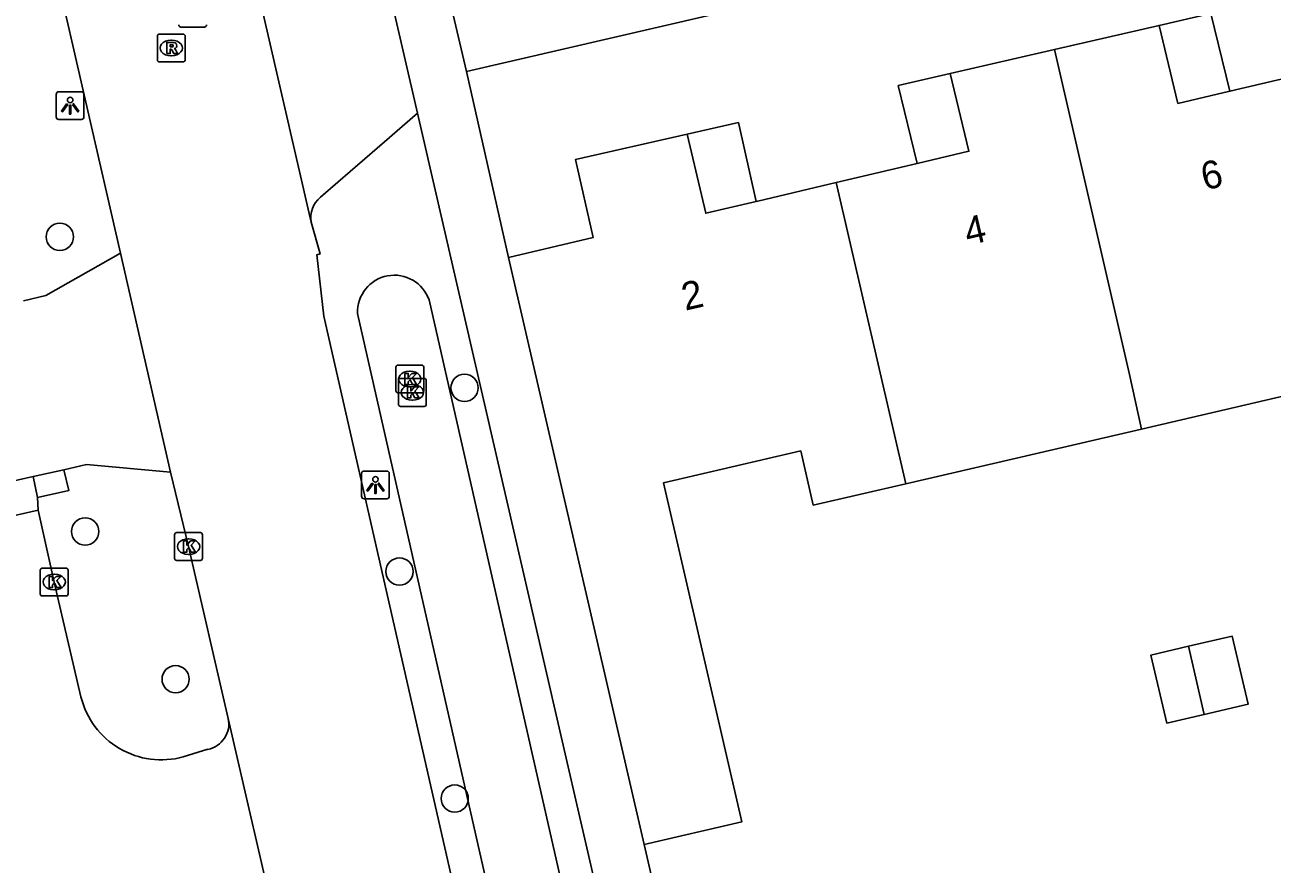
# Model space of a CAD drawing. Extents: x 156414 to 157775, y 382335 to 383765.
# Drawn here: x 156575.91 to 156620.71, y 383271.18 to 383301.31 of the extents above; entities that cross this region are included whole.
import ezdxf

# ---------------------------------------------------------------- set-up
doc = ezdxf.new("R2010")
doc.units = 0
for name, color, linetype in [('IMGEO_Boom', 7, 'Continuous'), ('IMGEO_Greppel_droge_sloot', 7, 'Continuous'), ('IMGEO_Haag', 7, 'Continuous'), ('IMGEO_Kolk', 7, 'Continuous'), ('IMGEO_Lichtpunt', 7, 'Continuous'), ('IMGEO_Pand', 7, 'Continuous'), ('IMGEO_Pand_nummerreeks', 7, 'Continuous'), ('IMGEO_Pand_overbouw', 7, 'Continuous'), ('IMGEO_Rijbaan_lokaal_gesloten', 7, 'Continuous'), ('IMGEO_Rijbaan_lokaal_open', 7, 'Continuous'), ('IMGEO_Rioolput', 7, 'Continuous'), ('IMGEO_Voetpad_open', 7, 'Continuous')]:
    doc.layers.add(name, color=color, linetype=linetype)

msp = doc.modelspace()

# ---------------------------------------------------------------- linework, layer by layer
at = {"layer": 'IMGEO_Boom'}
for centre in [(156577.169, 383293.703), (156591.705, 383288.283), (156578.077, 383283.124), (156589.367, 383281.683), (156581.327, 383277.818), (156591.351, 383273.534)]:
    msp.add_circle(centre, 0.489, dxfattribs=at)
at = {"layer": 'IMGEO_Greppel_droge_sloot'}
for points in [[(156600.643, 383246.455), (156599.838, 383250), (156590.429, 383291.436)], [(156587.862, 383290.954), (156597.144, 383250), (156598.077, 383245.884)]]:
    msp.add_lwpolyline(points, dxfattribs=at)
msp.add_arc((156589.181, 383291.006), 1.32, 19.0245, 182.2444, dxfattribs=at)
at = {"layer": 'IMGEO_Haag'}
msp.add_lwpolyline([(156576.361, 383284.343), (156577.496, 383284.596), (156577.317, 383285.343)], dxfattribs=at)
at = {"layer": 'IMGEO_Kolk'}
for p, q in [((156589.237, 383288.173), (156589.237, 383289.025)), ((156589.312, 383289.099), (156590.164, 383289.099)), ((156589.725, 383288.879), (156589.75, 383288.879)), ((156590.238, 383289.025), (156590.238, 383288.173)), ((156589.33, 383287.691), (156589.33, 383288.543)), ((156589.405, 383288.617), (156590.257, 383288.617)), ((156589.818, 383288.397), (156589.843, 383288.397)), ((156590.331, 383288.543), (156590.331, 383287.691)), ((156590.164, 383288.099), (156589.312, 383288.099)), ((156589.748, 383288.319), (156589.723, 383288.319)), ((156590.257, 383287.617), (156589.405, 383287.617)), ((156589.841, 383287.837), (156589.816, 383287.837)), ((156581.291, 383282.156), (156581.291, 383283.008)), ((156581.366, 383283.082), (156582.218, 383283.082)), ((156582.292, 383283.008), (156582.292, 383282.156)), ((156581.779, 383282.862), (156581.804, 383282.862)), ((156582.218, 383282.082), (156581.366, 383282.082)), ((156581.802, 383282.302), (156581.777, 383282.302)), ((156576.465, 383280.883), (156576.465, 383281.735)), ((156576.54, 383281.809), (156577.392, 383281.809)), ((156577.466, 383281.735), (156577.466, 383280.883)), ((156576.953, 383281.589), (156576.978, 383281.589)), ((156577.392, 383280.809), (156576.54, 383280.809)), ((156576.976, 383281.029), (156576.951, 383281.029))]:
    msp.add_line(p, q, dxfattribs=at)
for points in [[(156589.237, 383288.173), (156589.237, 383289.025)], [(156589.312, 383289.099), (156590.164, 383289.099)], [(156589.558, 383288.799), (156589.681, 383288.799), (156589.681, 383288.648), (156589.811, 383288.799), (156589.975, 383288.799), (156589.829, 383288.648), (156589.982, 383288.399), (156589.83, 383288.399), (156589.745, 383288.563), (156589.681, 383288.496), (156589.681, 383288.399), (156589.558, 383288.399), (156589.558, 383288.799)], [(156590.238, 383289.025), (156590.238, 383288.173)], [(156589.33, 383287.691), (156589.33, 383288.543)], [(156589.405, 383288.617), (156590.257, 383288.617)], [(156590.331, 383288.543), (156590.331, 383287.691)], [(156590.164, 383288.099), (156589.312, 383288.099)], [(156589.651, 383288.317), (156589.774, 383288.317), (156589.774, 383288.166), (156589.904, 383288.317), (156590.068, 383288.317), (156589.922, 383288.166), (156590.075, 383287.917), (156589.923, 383287.917), (156589.838, 383288.081), (156589.774, 383288.014), (156589.774, 383287.917), (156589.651, 383287.917), (156589.651, 383288.317)], [(156590.257, 383287.617), (156589.405, 383287.617)], [(156581.291, 383282.156), (156581.291, 383283.008)], [(156581.366, 383283.082), (156582.218, 383283.082)], [(156582.292, 383283.008), (156582.292, 383282.156)], [(156581.612, 383282.782), (156581.735, 383282.782), (156581.735, 383282.631), (156581.865, 383282.782), (156582.029, 383282.782), (156581.883, 383282.631), (156582.036, 383282.382), (156581.884, 383282.382), (156581.799, 383282.546), (156581.735, 383282.479), (156581.735, 383282.382), (156581.612, 383282.382), (156581.612, 383282.782)], [(156582.218, 383282.082), (156581.366, 383282.082)], [(156576.465, 383280.883), (156576.465, 383281.735)], [(156576.54, 383281.809), (156577.392, 383281.809)], [(156577.466, 383281.735), (156577.466, 383280.883)], [(156576.786, 383281.509), (156576.909, 383281.509), (156576.909, 383281.358), (156577.039, 383281.509), (156577.203, 383281.509), (156577.057, 383281.358), (156577.21, 383281.109), (156577.058, 383281.109), (156576.973, 383281.273), (156576.909, 383281.206), (156576.909, 383281.109), (156576.786, 383281.109), (156576.786, 383281.509)], [(156577.392, 383280.809), (156576.54, 383280.809)]]:
    msp.add_lwpolyline(points, dxfattribs=at)
for centre, start, end in [((156589.314, 383289.023), 91.552, 178.448), ((156589.314, 383289.023), 91.552, 178.448), ((156590.162, 383289.023), 1.552, 88.448), ((156590.162, 383289.023), 1.552, 88.448), ((156589.407, 383288.541), 91.552, 178.448), ((156589.407, 383288.541), 91.552, 178.448), ((156590.255, 383288.541), 1.552, 88.448), ((156590.255, 383288.541), 1.552, 88.448), ((156589.314, 383288.175), 181.552, 268.448), ((156589.314, 383288.175), 181.552, 268.448), ((156590.162, 383288.175), 271.552, 358.448), ((156590.162, 383288.175), 271.552, 358.448), ((156589.407, 383287.693), 181.552, 268.448), ((156589.407, 383287.693), 181.552, 268.448), ((156590.255, 383287.693), 271.552, 358.448), ((156590.255, 383287.693), 271.552, 358.448), ((156581.368, 383283.006), 91.552, 178.448), ((156581.368, 383283.006), 91.552, 178.448), ((156582.216, 383283.006), 1.552, 88.448), ((156582.216, 383283.006), 1.552, 88.448), ((156581.368, 383282.158), 181.552, 268.448), ((156581.368, 383282.158), 181.552, 268.448), ((156582.216, 383282.158), 271.552, 358.448), ((156582.216, 383282.158), 271.552, 358.448), ((156576.542, 383281.733), 91.552, 178.448), ((156576.542, 383281.733), 91.552, 178.448), ((156577.39, 383281.733), 1.552, 88.448), ((156577.39, 383281.733), 1.552, 88.448), ((156576.542, 383280.885), 181.552, 268.448), ((156576.542, 383280.885), 181.552, 268.448), ((156577.39, 383280.885), 271.552, 358.448), ((156577.39, 383280.885), 271.552, 358.448)]:
    msp.add_arc(centre, 0.0765, start, end, dxfattribs=at)
for centre, major_axis, ratio, start_param, end_param in [((156589.724, 383288.599), (-0.387, 0.002), 0.722429, 4.712389, 7.853982), ((156589.749, 383288.599), (-0.39, 0.002), 0.717154, 1.570796, 4.712389), ((156589.817, 383288.117), (-0.387, 0.002), 0.722429, 4.712389, 7.853982), ((156589.842, 383288.117), (-0.39, 0.002), 0.717154, 1.570796, 4.712389), ((156581.778, 383282.582), (-0.387, 0.002), 0.722429, 4.712389, 7.853982), ((156581.803, 383282.582), (-0.39, 0.002), 0.717154, 1.570796, 4.712389), ((156576.952, 383281.309), (-0.387, 0.002), 0.722429, 4.712389, 7.853982), ((156576.977, 383281.309), (-0.39, 0.002), 0.717154, 1.570796, 4.712389)]:
    msp.add_ellipse(centre, major_axis=major_axis, ratio=ratio, start_param=start_param, end_param=end_param, dxfattribs=at)
at = {"layer": 'IMGEO_Lichtpunt'}
for p, q in [((156577.039, 383298.818), (156577.039, 383298.011)), ((156577.039, 383298.818), (156577.039, 383298.011)), ((156577.941, 383298.913), (156577.133, 383298.913)), ((156577.941, 383298.913), (156577.133, 383298.913)), ((156578.035, 383298.011), (156578.035, 383298.818)), ((156578.035, 383298.011), (156578.035, 383298.818)), ((156577.133, 383297.917), (156577.941, 383297.917)), ((156577.133, 383297.917), (156577.941, 383297.917)), ((156588.005, 383285.199), (156588.005, 383284.392)), ((156588.005, 383285.199), (156588.005, 383284.392)), ((156588.907, 383285.294), (156588.099, 383285.294)), ((156588.907, 383285.294), (156588.099, 383285.294)), ((156589.001, 383284.392), (156589.001, 383285.199)), ((156589.001, 383284.392), (156589.001, 383285.199)), ((156588.099, 383284.298), (156588.907, 383284.298)), ((156588.099, 383284.298), (156588.907, 383284.298))]:
    msp.add_line(p, q, dxfattribs=at)
for points in [[(156577.413, 383298.482), (156577.452, 383298.454), (156577.264, 383298.192), (156577.226, 383298.219), (156577.413, 383298.482)], [(156577.515, 383298.434), (156577.562, 383298.434), (156577.562, 383298.112), (156577.515, 383298.112), (156577.515, 383298.434)], [(156577.625, 383298.454), (156577.663, 383298.481), (156577.85, 383298.219), (156577.811, 383298.191), (156577.625, 383298.454)], [(156588.379, 383284.863), (156588.418, 383284.835), (156588.23, 383284.573), (156588.192, 383284.6), (156588.379, 383284.863)], [(156588.481, 383284.815), (156588.528, 383284.815), (156588.528, 383284.493), (156588.481, 383284.493), (156588.481, 383284.815)], [(156588.591, 383284.835), (156588.629, 383284.862), (156588.816, 383284.6), (156588.777, 383284.572), (156588.591, 383284.835)]]:
    msp.add_lwpolyline(points, dxfattribs=at)
for centre in [(156577.538, 383298.616), (156588.504, 383284.997)]:
    msp.add_circle(centre, 0.0994, dxfattribs=at)
for centre, start, end in [((156577.133, 383298.818), 90, 180), ((156577.133, 383298.818), 90, 180), ((156577.941, 383298.818), 0, 90), ((156577.941, 383298.818), 0, 90), ((156577.133, 383298.011), 180, 270), ((156577.133, 383298.011), 180, 270), ((156577.941, 383298.011), 270, 0), ((156577.941, 383298.011), 270, 360), ((156588.099, 383285.199), 90, 180), ((156588.099, 383285.199), 90, 180), ((156588.907, 383285.199), 0, 90), ((156588.907, 383285.199), 0, 90), ((156588.099, 383284.392), 180, 270), ((156588.099, 383284.392), 180, 270), ((156588.907, 383284.392), 270, 0), ((156588.907, 383284.392), 270, 360)]:
    msp.add_arc(centre, 0.0946, start, end, dxfattribs=at)
at = {"layer": 'IMGEO_Pand'}
for points in [[(156622.01, 383299.59), (156619.194, 383298.93), (156617.325, 383298.491), (156616.652, 383301.296), (156612.898, 383300.432)], [(156612.898, 383300.432), (156609.149, 383299.569), (156609.817, 383296.778), (156607.958, 383296.339), (156605.056, 383295.654)], [(156616.018, 383286.802), (156615.582, 383288.761), (156612.898, 383300.432)], [(156605.056, 383295.654), (156602.236, 383294.988), (156602.182, 383294.975), (156600.367, 383294.547), (156599.705, 383297.388), (156595.695, 383296.481), (156596.329, 383293.681), (156593.28, 383292.961)], [(156605.056, 383295.654), (156607.551, 383284.84)], [(156598.159, 383271.89), (156593.28, 383292.961)], [(156616.018, 383286.802), (156621.199, 383288.001), (156624.503, 383288.765)], [(156607.551, 383284.84), (156616.018, 383286.802)], [(156607.551, 383284.84), (156604.229, 383284.07), (156603.779, 383286.014), (156598.85, 383284.873), (156601.668, 383272.703), (156598.159, 383271.89)], [(156617.712, 383279.001), (156619.278, 383279.364), (156619.844, 383276.919), (156618.274, 383276.555)], [(156618.274, 383276.555), (156616.922, 383276.242), (156616.356, 383278.687), (156617.712, 383279.001)], [(156617.712, 383279.001), (156618.274, 383276.555)]]:
    msp.add_lwpolyline(points, dxfattribs=at)
at = {"layer": 'IMGEO_Pand_overbouw'}
for points in [[(156617.325, 383298.491), (156619.194, 383298.93), (156618.505, 383301.722), (156616.652, 383301.296)], [(156607.283, 383299.139), (156607.958, 383296.339), (156609.817, 383296.778), (156609.149, 383299.569)], [(156600.367, 383294.547), (156602.182, 383294.975), (156601.542, 383297.804), (156599.705, 383297.388)]]:
    msp.add_lwpolyline(points, close=True, dxfattribs=at)
at = {"layer": 'IMGEO_Rijbaan_lokaal_gesloten'}
for points in [[(156573.29, 383319.457), (156579.352, 383293.115)], [(156586.201, 383294.234), (156583.563, 383305.666)], [(156597.611, 383243.284), (156596.05, 383250), (156591.394, 383270.026), (156586.645, 383290.85), (156586.402, 383293.057), (156586.513, 383293.089), (156586.201, 383294.234)], [(156579.352, 383293.115), (156581.145, 383285.248)], [(156581.145, 383285.248), (156581.792, 383282.582), (156583.216, 383276.411)], [(156585.024, 383268.578), (156583.216, 383276.411)]]:
    msp.add_lwpolyline(points, dxfattribs=at)
at = {"layer": 'IMGEO_Rijbaan_lokaal_open'}
for points in [[(156591.77, 383299.634), (156662.847, 383316.087), (156663.039, 383316.131)], [(156588.646, 383304.055), (156590.017, 383298.148)], [(156591.77, 383299.634), (156590.865, 383303.521), (156590.718, 383304.088)], [(156586.525, 383295.122), (156586.884, 383295.433), (156588.83, 383297.119), (156590.017, 383298.148)], [(156579.352, 383293.115), (156576.67, 383291.594), (156575.867, 383291.408)], [(156577.317, 383285.343), (156576.214, 383285.095)], [(156577.317, 383285.343), (156578.128, 383285.526), (156581.145, 383285.248)], [(156575.048, 383284.833), (156576.214, 383285.095)], [(156576.393, 383283.894), (156575.336, 383283.654)], [(156577.927, 383277.186), (156576.965, 383281.308), (156576.393, 383283.894)], [(156582.484, 383275.302), (156581.603, 383275.031)]]:
    msp.add_lwpolyline(points, dxfattribs=at)
for centre, radius, start, end in [((156587.088, 383294.413), 0.905, 128.4774, 191.4321), ((156580.813, 383277.896), 2.972, 193.8193, 285.42), ((156582.306, 383276.215), 0.931, 281.0125, 12.1335)]:
    msp.add_arc(centre, radius, start, end, dxfattribs=at)
at = {"layer": 'IMGEO_Rioolput'}
for p, q in [((156580.67, 383300.057), (156580.67, 383300.909)), ((156580.745, 383300.983), (156581.597, 383300.983)), ((156582.365, 383301.237), (156581.513, 383301.237)), ((156581.671, 383300.909), (156581.671, 383300.057)), ((156581.158, 383300.763), (156581.183, 383300.763)), ((156581.597, 383299.983), (156580.745, 383299.983)), ((156581.181, 383300.203), (156581.156, 383300.203))]:
    msp.add_line(p, q, dxfattribs=at)
for points in [[(156580.67, 383300.057), (156580.67, 383300.909)], [(156580.745, 383300.983), (156581.597, 383300.983)], [(156582.365, 383301.237), (156581.513, 383301.237)], [(156581.671, 383300.909), (156581.671, 383300.057)], [(156581.259, 383300.681), (156581.007, 383300.683), (156581.007, 383300.283)], [(156581.007, 383300.283), (156581.131, 383300.283), (156581.131, 383300.445), (156581.142, 383300.445)], [(156581.185, 383300.602), (156581.131, 383300.602), (156581.131, 383300.521)], [(156581.131, 383300.521), (156581.183, 383300.521)], [(156581.189, 383300.416), (156581.26, 383300.283), (156581.4, 383300.283), (156581.335, 383300.409)], [(156581.597, 383299.983), (156580.745, 383299.983)]]:
    msp.add_lwpolyline(points, dxfattribs=at)
for centre, radius, start, end in [((156580.747, 383300.907), 0.0765, 91.552, 178.448), ((156580.747, 383300.907), 0.0765, 91.552, 178.448), ((156581.515, 383301.313), 0.0765, 181.552, 268.448), ((156581.515, 383301.313), 0.0765, 181.552, 268.448), ((156581.595, 383300.907), 0.0765, 1.552, 88.448), ((156581.595, 383300.907), 0.0765, 1.552, 88.448), ((156582.363, 383301.313), 0.0765, 271.552, 358.448), ((156582.363, 383301.313), 0.0765, 271.552, 358.448), ((156581.141, 383300.392), 0.0533, 26.0293, 88.6989), ((156581.167, 383300.71), 0.19, 274.7715, 282.9687), ((156581.191, 383300.506), 0.0964, 77.0061, 93.1865), ((156581.205, 383300.563), 0.0378, 276.6634, 79.6772), ((156581.258, 383300.571), 0.109, 350.3612, 89.416), ((156581.256, 383300.571), 0.112, 277.5842, 350.9817), ((156581.24, 383300.356), 0.108, 29.5134, 73.7905), ((156580.747, 383300.059), 0.0765, 181.552, 268.448), ((156580.747, 383300.059), 0.0765, 181.552, 268.448), ((156581.595, 383300.059), 0.0765, 271.552, 358.448), ((156581.595, 383300.059), 0.0765, 271.552, 358.448)]:
    msp.add_arc(centre, radius, start, end, dxfattribs=at)
for centre, major_axis, ratio, start_param, end_param in [((156581.157, 383300.483), (-0.387, 0.002), 0.722429, 4.712389, 7.853982), ((156581.182, 383300.483), (-0.39, 0.002), 0.717154, 1.570796, 4.712389)]:
    msp.add_ellipse(centre, major_axis=major_axis, ratio=ratio, start_param=start_param, end_param=end_param, dxfattribs=at)
at = {"layer": 'IMGEO_Voetpad_open'}
for points in [[(156593.28, 383292.961), (156591.77, 383299.634)], [(156590.017, 383298.148), (156601.111, 383250), (156602.531, 383243.838)], [(156576.214, 383285.095), (156576.361, 383284.343)], [(156576.361, 383284.343), (156576.393, 383283.894)], [(156598.159, 383271.89), (156599.282, 383267.009), (156603.053, 383250.509), (156603.172, 383250), (156604.575, 383243.99)]]:
    msp.add_lwpolyline(points, dxfattribs=at)

# ---------------------------------------------------------------- texts
at = {"layer": 'IMGEO_Pand_nummerreeks'}
for s, rotation, p in [('6', 13.1035, (156618.286, 383295.365)), ('4', 13.1028, (156609.783, 383293.387)), ('2', 12.8801, (156599.629, 383291.048))]:
    msp.add_text(s, height=1, rotation=rotation, dxfattribs=at).set_placement(p)

doc.saveas('drawing.dxf')
